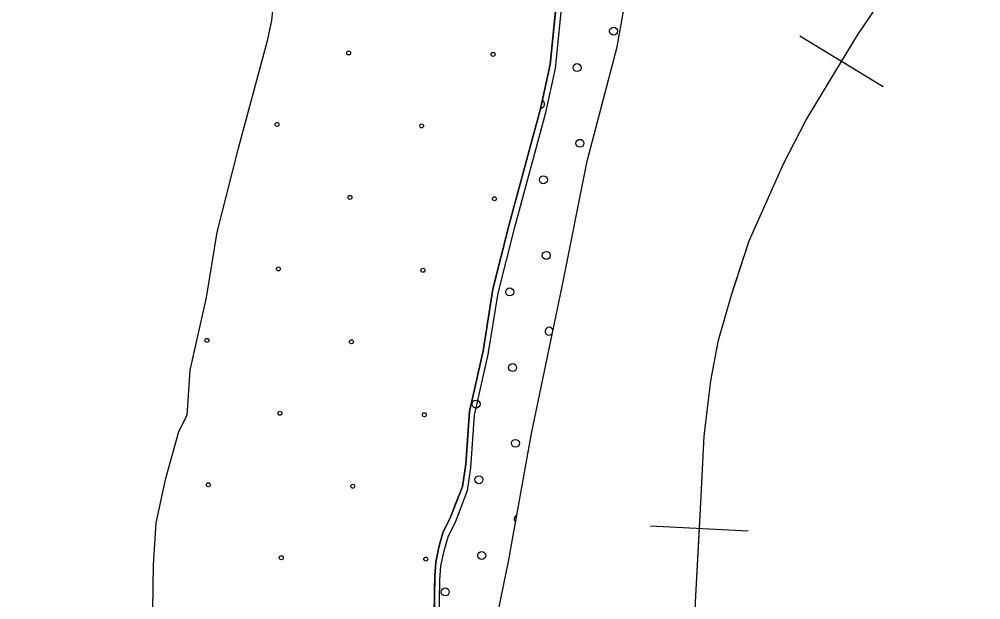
# Model space of a CAD drawing. Extents: x 1551132 to 1791609, y 378168 to 563823.
# Drawn here: x 1652495 to 1655055, y 475871 to 477417 of the extents above; entities that cross this region are included whole.
import ezdxf

# ---------------------------------------------------------------- set-up
doc = ezdxf.new("R2010")
doc.units = 0
for name, color, linetype in [('DESIGN - CONTOURS - Intermediate with optional Text', 7, 'Continuous'), ('DESIGN - EROSION CONTROL - Devices', 7, 'Continuous'), ('DESIGN - SCRATCH - User 1', 7, 'Continuous'), ('DESIGN - TRAFFIC CONTROL PERMANENT - Pavement Marking Text', 7, 'Continuous'), ('DESIGN - TRANSPORTATION - Edge of Traveled Way', 7, 'Continuous'), ('SURVEY - VEGETATION - Features with Text', 7, 'Continuous')]:
    doc.layers.add(name, color=color, linetype=linetype)

msp = doc.modelspace()

# ---------------------------------------------------------------- linework, layer by layer
at = {"layer": 'DESIGN - CONTOURS - Intermediate with optional Text'}
for p, q in [((1654794.824, 477236.502), (1654572.671, 477371.58)), ((1654435.216, 476053.054), (1654175.588, 476066.913))]:
    msp.add_line(p, q, dxfattribs=at)
for points in [[(1654683.752, 477304.037), (1654726.626, 477374.564), (1654896.522, 477626.112), (1655054.502, 477849.893)], [(1654294.935, 475863.883), (1654309.135, 476129.931), (1654317.918, 476305.969), (1654336.243, 476453.831), (1654355.943, 476561.634), (1654389.784, 476679.212), (1654438.091, 476826.599), (1654529.289, 477031.355), (1654589.079, 477146.516), (1654650.678, 477249.644), (1654726.626, 477374.564), (1654896.522, 477626.112)], [(1654399.992, 476710.363), (1654438.091, 476826.599), (1654529.289, 477031.355), (1654589.079, 477146.516), (1654650.678, 477249.644), (1654683.752, 477304.037)], [(1654305.402, 476059.988), (1654309.135, 476129.931), (1654317.918, 476305.969), (1654336.243, 476453.831), (1654355.943, 476561.634), (1654389.784, 476679.212), (1654399.992, 476710.363)], [(1654273.144, 475400.962), (1654283.127, 475495.681), (1654294.935, 475863.883), (1654305.402, 476059.988)]]:
    msp.add_lwpolyline(points, dxfattribs=at)
at = {"layer": 'DESIGN - EROSION CONTROL - Devices'}
for centre in [(1653371.761, 477326.713), (1653371.761, 477326.713), (1653756.314, 477322.979), (1653756.314, 477322.979), (1653181.351, 477136.303), (1653181.351, 477136.303), (1653565.904, 477132.569), (1653565.904, 477132.569), (1653375.495, 476942.16), (1653375.495, 476942.16), (1653760.048, 476938.426), (1653760.048, 476938.426), (1653185.085, 476751.75), (1653185.085, 476751.75), (1653569.638, 476748.016), (1653569.638, 476748.016), (1652994.675, 476561.34), (1652994.675, 476561.34), (1653379.228, 476557.607), (1653379.228, 476557.607), (1653188.818, 476367.197), (1653188.818, 476367.197), (1653573.371, 476363.463), (1653573.371, 476363.463), (1652998.409, 476176.787), (1652998.409, 476176.787), (1653382.962, 476173.054), (1653382.962, 476173.054), (1653192.552, 475982.644), (1653192.552, 475982.644), (1653577.105, 475978.91), (1653577.105, 475978.91)]:
    msp.add_circle(centre, 5.28, dxfattribs=at)
at = {"layer": 'DESIGN - SCRATCH - User 1'}
for points in [[(1653179.038, 477538.534), (1653166.504, 477413.639), (1653153.913, 477355.871), (1653074.881, 477062.921), (1653020.791, 476849.508), (1652992.841, 476675.595), (1652949.292, 476481.64), (1652940.709, 476361.445), (1652919.076, 476317.585), (1652883.677, 476190.365), (1652858.994, 476075.321), (1652851.511, 475963.443), (1652849.803, 475843.665), (1652693.581, 475684.419), (1652612.566, 475611.817), (1652564.668, 475583.449), (1652128.828, 475320.826)], [(1653858.438, 476313.686), (1653939.986, 476704.896), (1654006.709, 477038.255), (1654087.024, 477343.388), (1654121.865, 477543.084)], [(1653599.568, 475822.973), (1653601.135, 475933.059), (1653603.677, 475971.06), (1653612.243, 476010.978), (1653622.785, 476048.862), (1653643.367, 476090.605), (1653674.517, 476172.232), (1653683.367, 476232.159), (1653693.366, 476372.154), (1653729.657, 476533.791), (1653755.982, 476697.571), (1653800.464, 476873.1), (1653882.779, 477178.2), (1653908.445, 477295.945), (1653927.095, 477481.858)], [(1653927.095, 477481.858), (1653908.445, 477295.945), (1653882.779, 477178.2), (1653800.464, 476873.1), (1653755.982, 476697.571), (1653729.657, 476533.791), (1653693.366, 476372.154), (1653683.367, 476232.159), (1653674.517, 476172.232), (1653643.367, 476090.605), (1653622.785, 476048.862), (1653612.243, 476010.978), (1653603.677, 475971.06), (1653601.135, 475933.059), (1653599.568, 475822.973)], [(1652402.363, 474713.327), (1652534.234, 474709.402), (1652652.09, 474703.677), (1652786.045, 474705.718), (1652906.409, 474735.994), (1652954.608, 474751.311), (1653002.999, 474780.629), (1653176.894, 474920.232), (1653330.841, 475062.128), (1653492.779, 475203.907), (1653590.277, 475312.593), (1653647.009, 475365.819), (1653675.758, 475419.454), (1653706.732, 475489.073), (1653728.407, 475606.876), (1653743.54, 475686.736), (1653763.273, 475808.573), (1653797.589, 475972.235), (1653858.438, 476313.686)]]:
    msp.add_lwpolyline(points, dxfattribs=at)
at = {"layer": 'DESIGN - TRAFFIC CONTROL PERMANENT - Pavement Marking Text'}
for points in [[(1653599.568, 475822.973), (1653601.135, 475933.059), (1653603.677, 475971.06), (1653612.243, 476010.978), (1653622.785, 476048.862), (1653643.367, 476090.605), (1653674.517, 476172.232), (1653683.367, 476232.159), (1653693.366, 476372.154), (1653729.657, 476533.791), (1653755.982, 476697.571), (1653800.464, 476873.1), (1653882.779, 477178.2), (1653908.445, 477295.945), (1653927.095, 477481.858)], [(1653599.568, 475822.973), (1653601.135, 475933.059), (1653603.677, 475971.06), (1653612.243, 476010.978), (1653622.785, 476048.862), (1653643.367, 476090.605), (1653674.517, 476172.232), (1653683.367, 476232.159), (1653693.366, 476372.154), (1653729.657, 476533.791), (1653755.982, 476697.571), (1653800.464, 476873.1), (1653882.779, 477178.2), (1653908.445, 477295.945), (1653927.095, 477481.858)], [(1653599.568, 475822.973), (1653601.135, 475933.059), (1653603.677, 475971.06), (1653612.243, 476010.978), (1653622.785, 476048.862), (1653643.367, 476090.605), (1653674.517, 476172.232), (1653683.367, 476232.159), (1653693.366, 476372.154), (1653729.657, 476533.791), (1653755.982, 476697.571), (1653800.464, 476873.1), (1653882.779, 477178.2), (1653908.445, 477295.945), (1653927.095, 477481.858)], [(1653599.568, 475822.973), (1653601.135, 475933.059), (1653603.677, 475971.06), (1653612.243, 476010.978), (1653622.785, 476048.862), (1653643.367, 476090.605), (1653674.517, 476172.232), (1653683.367, 476232.159), (1653693.366, 476372.154), (1653729.657, 476533.791), (1653755.982, 476697.571), (1653800.464, 476873.1), (1653882.779, 477178.2), (1653908.445, 477295.945), (1653927.095, 477481.858)], [(1653599.568, 475822.973), (1653601.135, 475933.059), (1653603.677, 475971.06), (1653612.243, 476010.978), (1653622.785, 476048.862), (1653643.367, 476090.605), (1653674.517, 476172.232), (1653683.367, 476232.159), (1653693.366, 476372.154), (1653729.657, 476533.791), (1653755.982, 476697.571), (1653800.464, 476873.1), (1653882.779, 477178.2), (1653908.445, 477295.945), (1653927.095, 477481.858)], [(1653613.26, 475812.714), (1653614.826, 475922.8), (1653617.368, 475960.801), (1653625.935, 476000.719), (1653636.476, 476038.603), (1653657.059, 476080.346), (1653688.208, 476161.973), (1653697.058, 476221.9), (1653707.058, 476361.895), (1653743.349, 476523.533), (1653769.673, 476687.312), (1653814.156, 476862.842), (1653896.47, 477167.941), (1653922.137, 477285.686), (1653940.786, 477471.599)]]:
    msp.add_lwpolyline(points, dxfattribs=at)
for centre in [(1654077.054, 477384.881), (1654077.054, 477384.881), (1653979.982, 477287.809), (1653979.982, 477287.809), (1653987.449, 477086.199), (1653987.449, 477086.199), (1653890.377, 476989.127), (1653890.377, 476989.127), (1653897.844, 476787.517), (1653897.844, 476787.517), (1653800.773, 476690.445), (1653800.773, 476690.445), (1653808.24, 476488.835), (1653808.24, 476488.835), (1653711.168, 476391.763), (1653711.168, 476391.763), (1653815.707, 476287.225), (1653815.707, 476287.225), (1653718.635, 476190.153), (1653718.635, 476190.153), (1653726.102, 475988.543), (1653726.102, 475988.543), (1653629.031, 475891.471), (1653629.031, 475891.471)]:
    msp.add_circle(centre, 10.56, dxfattribs=at)
for centre, start, end in [((1653882.91, 477190.737), 271.631684, 63.774412), ((1653905.311, 476585.907), 12.005677, 324.444855), ((1653823.174, 476085.614), 109.998642, 229.792473)]:
    msp.add_arc(centre, 10.56, start, end, dxfattribs=at)
at = {"layer": 'DESIGN - TRANSPORTATION - Edge of Traveled Way'}
for points in [[(1653858.438, 476313.686), (1653939.986, 476704.896), (1654006.709, 477038.255), (1654087.024, 477343.388), (1654121.865, 477543.084)], [(1653599.568, 475822.973), (1653601.135, 475933.059), (1653603.677, 475971.06), (1653612.243, 476010.978), (1653622.785, 476048.862), (1653643.367, 476090.605), (1653674.517, 476172.232), (1653683.367, 476232.159), (1653693.366, 476372.154), (1653729.657, 476533.791), (1653755.982, 476697.571), (1653800.464, 476873.1), (1653882.779, 477178.2), (1653908.445, 477295.945), (1653927.095, 477481.858)], [(1652402.363, 474713.327), (1652534.234, 474709.402), (1652652.09, 474703.677), (1652786.045, 474705.718), (1652906.409, 474735.994), (1652954.608, 474751.311), (1653002.999, 474780.629), (1653176.894, 474920.232), (1653330.841, 475062.128), (1653492.779, 475203.907), (1653590.277, 475312.593), (1653647.009, 475365.819), (1653675.758, 475419.454), (1653706.732, 475489.073), (1653728.407, 475606.876), (1653743.54, 475686.736), (1653763.273, 475808.573), (1653797.589, 475972.235), (1653858.438, 476313.686)]]:
    msp.add_lwpolyline(points, dxfattribs=at)
at = {"layer": 'SURVEY - VEGETATION - Features with Text'}
for points in [[(1653890.704, 477214.551), (1653908.445, 477295.945), (1653926.478, 477475.749)], [(1653823.705, 476959.236), (1653882.779, 477178.2), (1653890.704, 477214.559)], [(1653733.174, 476555.684), (1653755.982, 476697.571), (1653785.531, 476814.182)], [(1653687.942, 476296.177), (1653693.366, 476372.154), (1653729.657, 476533.791), (1653733.174, 476555.692)], [(1653600.61, 475895.958), (1653601.135, 475933.059), (1653603.677, 475971.06), (1653612.243, 476010.978), (1653622.785, 476048.862), (1653643.367, 476090.605), (1653665.517, 476148.648)], [(1653591.31, 475632.643), (1653599.56, 475682.836), (1653599.568, 475822.973), (1653600.61, 475895.966)]]:
    msp.add_lwpolyline(points, dxfattribs=at)

doc.saveas('drawing.dxf')
